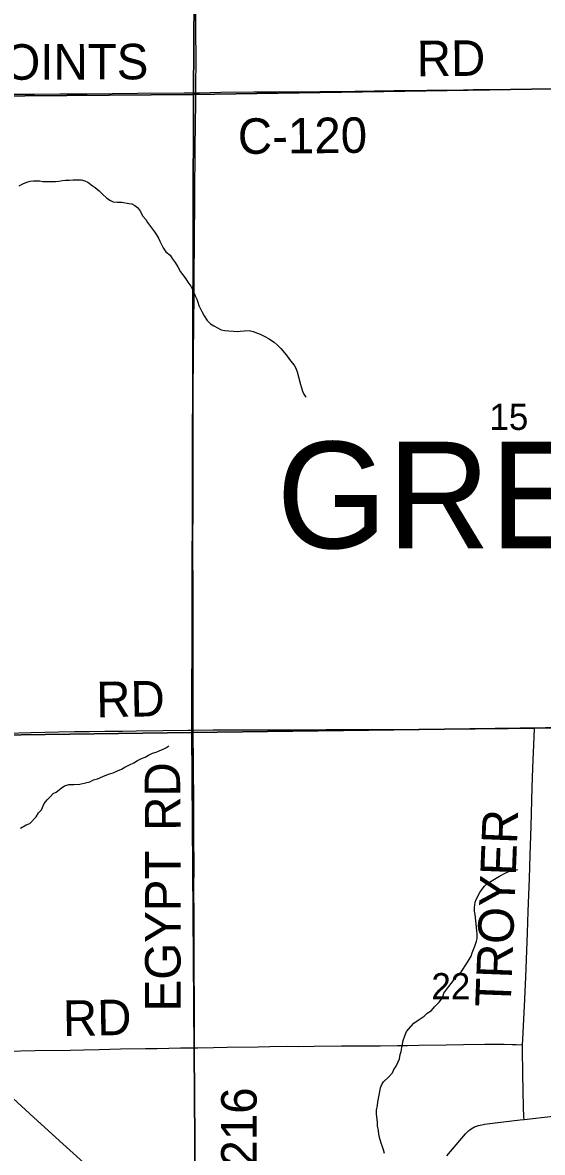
# Model space of a CAD drawing. Extents: x 1985906 to 2360102, y 891258 to 1222054.
# Drawn here: x 2154309 to 2158703, y 1038567 to 1048113 of the extents above; entities that cross this region are included whole.
import ezdxf

# ---------------------------------------------------------------- set-up
doc = ezdxf.new("R2010")
doc.units = 0
for name, color, linetype in [('GM_X_County_Road', 7, 'Continuous'), ('GM_X_County_Road_Text', 7, 'Continuous'), ('GM_X_Minor_River', 7, 'Continuous'), ('GM_X_Rail_Line', 7, 'Continuous'), ('GM_X_Section', 7, 'Continuous'), ('GM_X_Section_Text', 7, 'Continuous'), ('GM_X_Township_Road', 7, 'Continuous'), ('GM_X_Township_Road_Text', 7, 'Continuous'), ('GM_X_Township_Text', 7, 'Continuous')]:
    doc.layers.add(name, color=color, linetype=linetype)

msp = doc.modelspace()

# ---------------------------------------------------------------- linework, layer by layer
at = {"layer": 'GM_X_County_Road'}
for points in [[(2154116, 1047506.9), (2154411.5, 1047509.2), (2154624.8, 1047510), (2154854.4, 1047511.4), (2155067.5, 1047514.1), (2155280.6, 1047515.7), (2155674.3, 1047518.6), (2155773.2, 1047519.2)], [(2155773.2, 1047519.2), (2155805.7, 1047519.4), (2155986.1, 1047523.6), (2156265, 1047527.1), (2156462, 1047528.2), (2156822.7, 1047530.8), (2157118, 1047534.1), (2157446.1, 1047539.1), (2157725.1, 1047542), (2158036.7, 1047545.5), (2158118.1, 1047546.1), (2158182.6, 1047547.3), (2158330.5, 1047548.6), (2158511.5, 1047550.5), (2158790.9, 1047553.7)], [(2151557.5, 1042074.7), (2151972.1, 1042078.8), (2152201.8, 1042081.1), (2152333, 1042083.4), (2152693.7, 1042087.1), (2153054.6, 1042093.7), (2153300.5, 1042096.2), (2153513.9, 1042100.6), (2153661.6, 1042103.5), (2153792.2, 1042106.3), (2153892.1, 1042108.4), (2153973.3, 1042108.8), (2154169.6, 1042110.2), (2154382.7, 1042115.3), (2154613.2, 1042119.9), (2154747.6, 1042122.8), (2154874.6, 1042124.5), (2155005.8, 1042126.3), (2155153.3, 1042127.3), (2155268.1, 1042129.1), (2155494.5, 1042132.5), (2155707.5, 1042134.6), (2155751.3, 1042135.3)], [(2155751.3, 1042135.3), (2155920.7, 1042137.8), (2156183.2, 1042138.2), (2156609.8, 1042138.5), (2156872.2, 1042140), (2157134.6, 1042140.5), (2157659.2, 1042143.5), (2157839.5, 1042142.3), (2158134.8, 1042146.6), (2158413.7, 1042149.4), (2158528.5, 1042150.4), (2158635.3, 1042152.1)], [(2158635.3, 1042152.1), (2158790.8, 1042154.5), (2158955, 1042158.8), (2159118.7, 1042162.4), (2159315.5, 1042167.3), (2159660.1, 1042173.3), (2159873.2, 1042177), (2160135.4, 1042180.9), (2160249.6, 1042182.3), (2160611.1, 1042186.8), (2160807.9, 1042190), (2160955.5, 1042192.5), (2161088.3, 1042198)], [(2158548.1, 1038844.5), (2158793, 1038871.9), (2159102.2, 1038910.1), (2159394.8, 1038949.4), (2159800.7, 1039007.9), (2160093, 1039049.8), (2160254.6, 1039072.7), (2160578.7, 1039122.2), (2161032.9, 1039189.4), (2161097.7, 1039196.3), (2161128.6, 1039199.7)], [(2157895.5, 1038536.7), (2158054.1, 1038724.1), (2158068.5, 1038738.4), (2158081.1, 1038750.5), (2158089.5, 1038757.2), (2158102.1, 1038766.6), (2158115.9, 1038775.2), (2158128.5, 1038781.8), (2158145, 1038788.4), (2158163.5, 1038794.1), (2158191.7, 1038800.7), (2158212.9, 1038804.5), (2158304.9, 1038817.1), (2158516.5, 1038840.9), (2158548.1, 1038844.5)]]:
    msp.add_lwpolyline(points, dxfattribs=at)
at = {"layer": 'GM_X_Minor_River'}
for points in [[(2154279.8, 1046734.9), (2154311.8, 1046751.2), (2154345.8, 1046763.6), (2154373.8, 1046771.8), (2154401.9, 1046776.1), (2154428, 1046776.3), (2154454.1, 1046774.5), (2154480.3, 1046770.7), (2154518.4, 1046769), (2154546.5, 1046771.2), (2154588.7, 1046769.5), (2154616.8, 1046771.8), (2154646.8, 1046778.1), (2154670.9, 1046780.3), (2154705, 1046782.5), (2154737.1, 1046782.8), (2154765.2, 1046785), (2154803.4, 1046783.3), (2154835.6, 1046775.6), (2154861.8, 1046765.8), (2154896.2, 1046735.9), (2154922.4, 1046720.1), (2154956.8, 1046690.2), (2154985.1, 1046664.3), (2155021.6, 1046628.5), (2155051.8, 1046610.7), (2155076, 1046598.8), (2155108.2, 1046595.1), (2155148.3, 1046595.4), (2155208.7, 1046583.8), (2155232.8, 1046582), (2155257, 1046568.2), (2155281.2, 1046550.3), (2155305.6, 1046516.3), (2155324, 1046480.3), (2155350.3, 1046450.4), (2155364.6, 1046424.5), (2155425.5, 1046344.6), (2155441.8, 1046320.7), (2155458.1, 1046292.7), (2155470.3, 1046266.7)], [(2155470.3, 1046266.7), (2155486.7, 1046232.7), (2155499, 1046208.7), (2155521.3, 1046176.8), (2155555.7, 1046146.9), (2155574, 1046120.9), (2155600.4, 1046085), (2155622.8, 1046049.1), (2155645.2, 1046007.1), (2155661.5, 1045983.1), (2155687.9, 1045947.2), (2155706.2, 1045919.2), (2155732.6, 1045885.3), (2155748.9, 1045853.3), (2155769.4, 1045803.3), (2155781.7, 1045777.3), (2155792, 1045749.2), (2155800.2, 1045723.2), (2155824.8, 1045671.2), (2155845.1, 1045635.2), (2155869.6, 1045595.3), (2155897.9, 1045567.4), (2155926.2, 1045551.5), (2155956.4, 1045533.7), (2155986.7, 1045517.9), (2156018.9, 1045512.1), (2156051, 1045508.4), (2156091.2, 1045504.7), (2156123.3, 1045502.9), (2156147.4, 1045505.1), (2156181.5, 1045507.4), (2156223.7, 1045509.8), (2156257.9, 1045502), (2156294.1, 1045488.3), (2156318.3, 1045480.4), (2156356.6, 1045460.7), (2156386.9, 1045444.8), (2156435.3, 1045413.1), (2156461.6, 1045389.2), (2156492, 1045359.3), (2156522.4, 1045321.4), (2156546.8, 1045293.5), (2156575.2, 1045253.6), (2156603.6, 1045217.7), (2156619.9, 1045191.7), (2156630.2, 1045161.7), (2156642.6, 1045119.6), (2156659.2, 1045055.5), (2156667.5, 1045025.4), (2156675.8, 1044999.4), (2156686, 1044973.4), (2156702.3, 1044947.4)], [(2154291.7, 1041307.6), (2154339.6, 1041334), (2154369.6, 1041346.3), (2154425.4, 1041401), (2154445.2, 1041437.3), (2154469, 1041461.6), (2154492.7, 1041514), (2154516.5, 1041546.3), (2154546.4, 1041574.7), (2154568.3, 1041598.9), (2154592.3, 1041611.2), (2154634.1, 1041643.7), (2154664.1, 1041664), (2154700.1, 1041674.3), (2154744.3, 1041676.7), (2154792.5, 1041677.1), (2154840.6, 1041689.5), (2154876.6, 1041697.8), (2154908.6, 1041714.2), (2154942.7, 1041724.5), (2154988.7, 1041742.9), (2155034.7, 1041763.4), (2155074.7, 1041773.7), (2155112.7, 1041792.1), (2155144.8, 1041804.4), (2155172.7, 1041820.7), (2155212.7, 1041841.1), (2155250.7, 1041859.5), (2155280.7, 1041877.8), (2155314.7, 1041894.1), (2155344.7, 1041906.4), (2155374.7, 1041922.8), (2155408.7, 1041939.1), (2155438.7, 1041949.4), (2155464.7, 1041959.6), (2155496.7, 1041973.9), (2155520.7, 1041984.2), (2155544.6, 1042002.4)], [(2157368.9, 1038557.5), (2157360.6, 1038587.6), (2157348.2, 1038621.6), (2157340, 1038645.7), (2157325.6, 1038691.7), (2157321.3, 1038719.8), (2157317, 1038751.9), (2157310.7, 1038790), (2157310.4, 1038820.1), (2157304, 1038866.2), (2157299.8, 1038892.3), (2157301.5, 1038922.4), (2157309.2, 1038962.7), (2157312.9, 1038994.8), (2157316.7, 1039023), (2157328.3, 1039081.3), (2157336, 1039113.5), (2157345.8, 1039139.7), (2157359.7, 1039163.9), (2157405.5, 1039204.4), (2157435.4, 1039238.8), (2157447.2, 1039267), (2157467, 1039295.2), (2157484.8, 1039331.5), (2157494.6, 1039357.7), (2157502.3, 1039393.9), (2157508.1, 1039420.1), (2157515.9, 1039454.3), (2157521.6, 1039482.4), (2157527.4, 1039512.6), (2157539.1, 1039552.8), (2157554.9, 1039589.1), (2157616.5, 1039659.9), (2157652.4, 1039684.3), (2157704.4, 1039716.8), (2157730.3, 1039743.1), (2157766.2, 1039765.5), (2157790, 1039797.8), (2157831.9, 1039836.3), (2157857.7, 1039872.7), (2157871.4, 1039910.9), (2157911.1, 1039969.5), (2157950.8, 1040020), (2157976.6, 1040050.3), (2158020.4, 1040094.8), (2158062, 1040159.4), (2158083.8, 1040195.8), (2158101.6, 1040226), (2158109.4, 1040254.2), (2158133.1, 1040308.6), (2158146.8, 1040350.9), (2158152.6, 1040375), (2158152.3, 1040413.2), (2158150, 1040437.2), (2158145.8, 1040467.3), (2158143.5, 1040497.4), (2158141.3, 1040523.5), (2158134.8, 1040577.7), (2158130.6, 1040603.7), (2158130.3, 1040635.8), (2158135.9, 1040680.1), (2158143.8, 1040704.2), (2158173.4, 1040762.7), (2158193.2, 1040791), (2158215.1, 1040815.2), (2158243, 1040841.6), (2158298.9, 1040876.2), (2158340.9, 1040900.6), (2158392.9, 1040929.1), (2158418.9, 1040939.4), (2158442.9, 1040943.6), (2158495, 1040956)]]:
    msp.add_lwpolyline(points, dxfattribs=at)
at = {"layer": 'GM_X_Rail_Line'}
msp.add_lwpolyline([(2148467.3, 1044619.3), (2148575.2, 1044446.4), (2148684.2, 1044276.3), (2148814.4, 1044094.2), (2148964.6, 1043900.9), (2149104.2, 1043734.7), (2149220.4, 1043605.8), (2149366, 1043455), (2149514.8, 1043312.1), (2149846.4, 1043011.8), (2150673.7, 1042256.9), (2151712.3, 1041313.3), (2152428, 1040661.4), (2153145.6, 1040010.2), (2153806.8, 1039408.9), (2154404.9, 1038862.6), (2154650.1, 1038640), (2154943.8, 1038375.6)], dxfattribs=at)
at = {"layer": 'GM_X_Section'}
for points in [[(2155791.6, 1052901.1), (2161138.6, 1052983.8), (2161113.1, 1047589.8), (2155754.1, 1047504.9)], [(2155791.6, 1052901.1), (2155754.1, 1047504.9), (2150404.8, 1047462), (2150422.2, 1052862.2)], [(2155754.1, 1047504.9), (2161113.1, 1047589.8), (2161080.3, 1042186), (2155739.2, 1042115.2)], [(2150404.8, 1047462), (2155754.1, 1047504.9), (2155739.2, 1042115.2), (2150370.2, 1042042.2)], [(2155739.2, 1042115.2), (2161080.3, 1042186), (2161151.3, 1036815.1), (2155780.2, 1036750.1)], [(2150370.2, 1042042.2), (2155739.2, 1042115.2), (2155780.2, 1036750.1), (2150451.5, 1036647.4)]]:
    msp.add_lwpolyline(points, close=True, dxfattribs=at)
at = {"layer": 'GM_X_Township_Road'}
for points in [[(2155773.2, 1047519.2), (2155773.9, 1047594.9), (2155776, 1047775.4), (2155775, 1048070.8), (2155777.7, 1048546.8)], [(2155751.3, 1042135.3), (2155751.3, 1042149.3), (2155752.2, 1042231.2), (2155751.6, 1042362.3), (2155751.2, 1042526.3), (2155750.8, 1042690.5), (2155750.7, 1042903.8), (2155750.6, 1043018.6), (2155750.6, 1043199.2), (2155751, 1043330.4), (2155749.4, 1043642.2), (2155750.5, 1044101.7), (2155750.2, 1044282.2), (2155750.2, 1044446), (2155751.7, 1044593.2), (2155751.2, 1044675.1), (2155750.9, 1044757.2), (2155750.2, 1044986.9), (2155754.3, 1045298.3), (2155757, 1045577), (2155758.5, 1045806.7), (2155761, 1046052.9), (2155761.4, 1046184.2), (2155765.1, 1046709.3), (2155765.2, 1046774.9), (2155766.9, 1046922.4), (2155767.5, 1046988.1), (2155769, 1047086.5), (2155770.8, 1047217.7), (2155772.9, 1047472.8), (2155773.2, 1047519.2)], [(2155762.7, 1039451.2), (2155762.5, 1039493.3), (2155762.7, 1039641), (2155763.4, 1039772.2), (2155762.1, 1039919.6), (2155760.3, 1040033.8), (2155759.7, 1040164.9), (2155759.8, 1040345.3), (2155759.5, 1040410.9), (2155758.6, 1040607.9), (2155758, 1040739.2), (2155758.5, 1041034.5), (2155757.3, 1041182.1), (2155756.7, 1041346.3), (2155756.7, 1041477.5), (2155755.8, 1041608.7), (2155753.8, 1041739.9), (2155752.7, 1041920.1), (2155751.4, 1042051), (2155751.3, 1042135.3)], [(2158536.3, 1039476.4), (2158537.6, 1039523.4), (2158551.3, 1039801.5), (2158562, 1040046.8), (2158577.8, 1040423.1), (2158584.3, 1040603), (2158593.6, 1040881.1), (2158599.3, 1041077.5), (2158607.8, 1041323), (2158616.7, 1041650.3), (2158622.5, 1041813.9), (2158626.7, 1041944.7), (2158635.1, 1042146.3), (2158635.3, 1042152.1)], [(2155762.7, 1039451.2), (2155791.6, 1039451.6), (2155922.6, 1039453.7), (2156037.9, 1039456.2), (2156299.5, 1039459.7), (2156397.9, 1039460.7), (2156544.4, 1039463.2), (2156643.7, 1039462.8), (2156774.7, 1039464.8), (2157004.2, 1039466.6), (2157119, 1039467.5), (2157332.2, 1039467.7), (2157479.7, 1039469.2), (2157561.7, 1039469.9), (2157659.9, 1039471.8), (2157889, 1039475.6), (2158036.5, 1039478.7), (2158216.9, 1039481), (2158380.9, 1039481.1), (2158446.7, 1039479.9), (2158480.1, 1039478.5), (2158531.2, 1039476.6), (2158536.3, 1039476.4)], [(2158548.1, 1038844.5), (2158547.2, 1038868.3), (2158543.9, 1038950.2), (2158537, 1039228.5), (2158535.3, 1039441.5), (2158536.3, 1039476.4)], [(2154169.8, 1039422.6), (2154415.7, 1039427.3), (2154710.7, 1039431.7), (2154825.4, 1039434.8), (2154956.4, 1039436.6), (2155136.6, 1039440.8), (2155349.7, 1039443.5), (2155448, 1039445.8), (2155644.2, 1039449.2), (2155762.7, 1039451.2)], [(2155765.5, 1038279.6), (2155764.7, 1038607.8), (2155766.1, 1038870.3), (2155766.1, 1039001.4), (2155763.5, 1039247.5), (2155762.8, 1039427.7), (2155762.7, 1039451.2)]]:
    msp.add_lwpolyline(points, dxfattribs=at)

# ---------------------------------------------------------------- texts
at = {"layer": 'GM_X_County_Road_Text'}
for s, rotation, p in [('RD', 0.49561, (2157642.3, 1047659.2)), ('POINTS', 0.19444, (2153879.9, 1047628.5)), ('C-120', 0.55097, (2156130.2, 1047002.5)), ('RD', 0.98985, (2154934.4, 1042242.9))]:
    msp.add_text(s, height=300, rotation=rotation, dxfattribs=at).set_placement(p)
at = {"layer": 'GM_X_Section_Text'}
for s, p in [('15', (2158255.5, 1044671.1)), ('22', (2157764.8, 1039860.8))]:
    msp.add_text(s, height=221, rotation=0.00001, dxfattribs=at).set_placement(p)
at = {"layer": 'GM_X_Township_Road_Text'}
for s, rotation, p in [('RD', 90.49067, (2155644.9, 1041285)), ('TROYER', 87.777, (2158434.5, 1039788.4)), ('EGYPT', 90, (2155644.8, 1039757.7)), ('RD', 0.97272, (2154652.6, 1039550)), ('T-216', 90, (2156287.9, 1038068.1))]:
    msp.add_text(s, height=300, rotation=rotation, dxfattribs=at).set_placement(p)
at = {"layer": 'GM_X_Township_Text'}
msp.add_text('GREEN', height=900, rotation=0.00001, dxfattribs=at).set_placement((2156456, 1043671.3))

doc.saveas('drawing.dxf')
